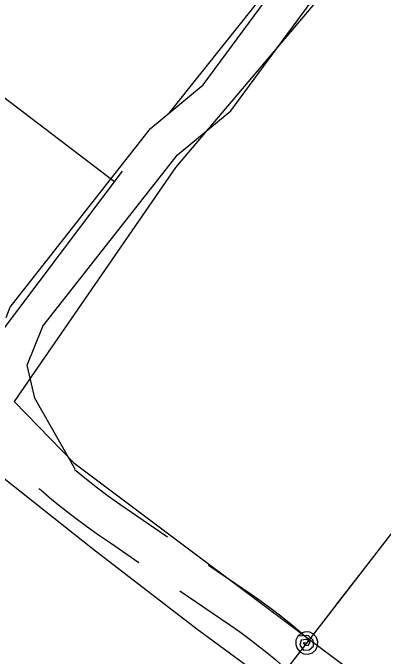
# Model space of a CAD drawing. Extents: x 3329332 to 3367211, y 631066 to 656469.
# Drawn here: x 3350276 to 3350573, y 645065 to 645582 of the extents above; entities that cross this region are included whole.
import ezdxf

# ---------------------------------------------------------------- set-up
doc = ezdxf.new("R2010")
doc.units = 0
for name, color, linetype in [('V-ROAD-CNTR', 7, 'Continuous'), ('V-SITE-OTLN', 7, 'Continuous'), ('V-TOPO-SHOR', 7, 'Continuous'), ('V-UTIL-LINE', 7, 'Continuous')]:
    doc.layers.add(name, color=color, linetype=linetype)

msp = doc.modelspace()

# ---------------------------------------------------------------- linework, layer by layer
at = {"layer": 'V-ROAD-CNTR'}
for points in [[(3350270.5, 645337.03), (3350273.78, 645345.2), (3350386.43, 645488.73), (3350428.91, 645523.85), (3350524.46, 645653.41), (3350544.96, 645686.01)], [(3350299.67, 645329.16), (3350300.03, 645330.05), (3350408.04, 645467.66), (3350450.87, 645503.08), (3350549.26, 645636.5), (3350564.78, 645661.17)], [(3350325.94, 645215.17), (3350293.61, 645272.09), (3350287.39, 645298.56), (3350299.67, 645329.16)], [(3350325.54, 645214.7), (3350326.41, 645213.96), (3350335.09, 645206.94), (3350343.91, 645200.09), (3350352.87, 645193.43), (3350361.96, 645186.95), (3350371.34, 645180.56), (3350400.18, 645160.72)], [(3350296.92, 645199.65), (3350298.29, 645198.44), (3350307.29, 645190.84), (3350316.45, 645183.43), (3350325.76, 645176.21), (3350335.21, 645169.17), (3350344.81, 645162.34), (3350354.39, 645155.8), (3350377.19, 645140.12)], [(3350433.14, 645138.06), (3350467.22, 645114.62), (3350475.29, 645109.07), (3350483.36, 645103.22), (3350491.29, 645097.17), (3350499.06, 645090.94), (3350506.69, 645084.52), (3350513.41, 645078.58)], [(3350410.15, 645117.46), (3350450.22, 645089.9), (3350457.98, 645084.56), (3350465.46, 645079.14), (3350472.81, 645073.54), (3350480.02, 645067.76), (3350487.09, 645061.81), (3350490.82, 645058.5)]]:
    msp.add_lwpolyline(points, dxfattribs=at)
at = {"layer": 'V-SITE-OTLN'}
msp.add_lwpolyline([(3351388.61, 646852.14), (3351450.27, 646827.29), (3351569.19, 646801.53), (3351578.5, 646787.06), (3351378.51, 646518.17), (3351392.52, 646498.85), (3351642.94, 646337.34), (3351334.84, 645874.46), (3351286.66, 645846.59), (3351229.25, 645837.96), (3351187.57, 645811.4), (3351125.3, 645798.07), (3350856.26, 645988.52), (3350406.56, 645457.37), (3350277, 645269.58), (3350324.94, 645220.09), (3350565.69, 645039.62)], dxfattribs=at)
at = {"layer": 'V-TOPO-SHOR'}
for p, q in [((3350401.6, 645501.19), (3350565.54, 645707.06)), ((3350231.02, 645278.21), (3350363.89, 645454.61))]:
    msp.add_line(p, q, dxfattribs=at)
for points in [[(3350223.65, 645504.23), (3350243.15, 645527.51), (3350251.42, 645526.74), (3350357.57, 645446.22)], [(3350008.56, 644328.16), (3350017.75, 644345.23), (3349996.38, 644364.06), (3350031.47, 644405.58), (3350087.43, 644476.73), (3350135.6, 644539.08), (3350203.95, 644627.25), (3350280.14, 644727.42), (3350351.75, 644820.64), (3350404.48, 644888.65), (3350503.36, 645012.68), (3350508.65, 645024.07), (3350423.57, 645086.63), (3350339.8, 645151.08), (3350234.65, 645234.36)]]:
    msp.add_lwpolyline(points, dxfattribs=at)
at = {"layer": 'V-UTIL-LINE'}
for points in [[(3349401.07, 643637.63), (3351602, 646486.08), (3351521.68, 648457.82)], [(3350535.85, 645106.27), (3350556.64, 645133.18)], [(3350512.02, 645075.42), (3350509.15, 645075.57), (3350510.38, 645073.6), (3350513.12, 645073.52), (3350514.65, 645076.03), (3350512.06, 645078.23), (3350507.4, 645077.74), (3350506.43, 645073.59), (3350509.35, 645069.7), (3350513.91, 645070.05), (3350517.35, 645072.91), (3350517.19, 645077.73), (3350513.04, 645081.35), (3350504.9, 645080.92), (3350503.33, 645077.78), (3350503.09, 645074.28), (3350504.21, 645070.95), (3350506.52, 645068.3), (3350509.66, 645066.74), (3350513.16, 645066.49), (3350516.49, 645067.61), (3350519.14, 645069.92), (3350520.7, 645073.06), (3350520.95, 645076.57), (3350519.83, 645079.9), (3350517.52, 645082.54), (3350514.38, 645084.11), (3350510.87, 645084.35), (3350507.54, 645083.23), (3350504.9, 645080.92)]]:
    msp.add_lwpolyline(points, dxfattribs=at)

doc.saveas('drawing.dxf')
